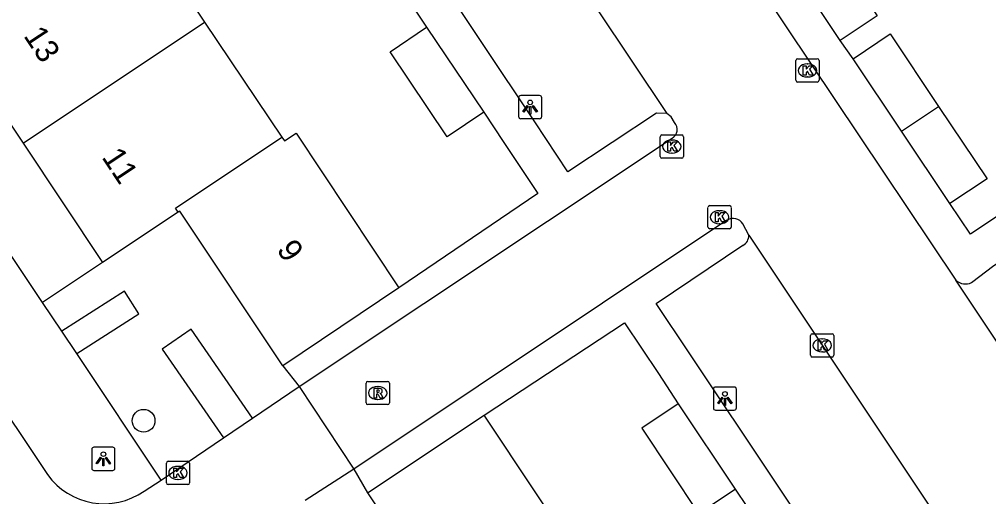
# Model space of a CAD drawing. Extents: x 158352 to 159489, y 383828 to 384597.
# Drawn here: x 158882.5 to 158924.25, y 384339.12 to 384359.67 of the extents above; entities that cross this region are included whole.
import ezdxf

# ---------------------------------------------------------------- set-up
doc = ezdxf.new("R2010")
doc.units = 0
for name, color, linetype in [('IMGEO_Boom', 7, 'Continuous'), ('IMGEO_Kolk', 7, 'Continuous'), ('IMGEO_Lichtpunt', 7, 'Continuous'), ('IMGEO_Muur', 7, 'Continuous'), ('IMGEO_Pand', 7, 'Continuous'), ('IMGEO_Pand_nummerreeks', 7, 'Continuous'), ('IMGEO_Rijbaan_lokaal_open', 7, 'Continuous'), ('IMGEO_Rioolput', 7, 'Continuous'), ('IMGEO_Voetpad_open', 7, 'Continuous')]:
    doc.layers.add(name, color=color, linetype=linetype)

msp = doc.modelspace()

# ---------------------------------------------------------------- linework, layer by layer
at = {"layer": 'IMGEO_Boom'}
msp.add_circle((158887.852, 384342.387), 0.489, dxfattribs=at)
at = {"layer": 'IMGEO_Kolk'}
for p, q in [((158915.946, 384357.046), (158915.946, 384357.898)), ((158916.021, 384357.972), (158916.873, 384357.972)), ((158916.434, 384357.752), (158916.459, 384357.752)), ((158916.947, 384357.898), (158916.947, 384357.046)), ((158916.873, 384356.972), (158916.021, 384356.972)), ((158916.457, 384357.192), (158916.432, 384357.192)), ((158910.106, 384353.766), (158910.106, 384354.618)), ((158910.181, 384354.692), (158911.033, 384354.692)), ((158910.594, 384354.472), (158910.619, 384354.472)), ((158911.107, 384354.618), (158911.107, 384353.766)), ((158910.617, 384353.912), (158910.592, 384353.912)), ((158911.033, 384353.692), (158910.181, 384353.692)), ((158912.163, 384350.724), (158912.163, 384351.576)), ((158912.238, 384351.65), (158913.09, 384351.65)), ((158912.651, 384351.43), (158912.676, 384351.43)), ((158913.164, 384351.576), (158913.164, 384350.724)), ((158913.09, 384350.65), (158912.238, 384350.65)), ((158912.674, 384350.87), (158912.649, 384350.87)), ((158916.583, 384345.204), (158916.583, 384346.056)), ((158916.658, 384346.13), (158917.51, 384346.13)), ((158917.584, 384346.056), (158917.584, 384345.204)), ((158917.071, 384345.91), (158917.096, 384345.91)), ((158917.094, 384345.35), (158917.069, 384345.35)), ((158917.51, 384345.13), (158916.658, 384345.13)), ((158888.83, 384339.713), (158888.83, 384340.565)), ((158888.905, 384340.639), (158889.757, 384340.639)), ((158889.831, 384340.565), (158889.831, 384339.713)), ((158889.318, 384340.419), (158889.343, 384340.419)), ((158889.341, 384339.859), (158889.316, 384339.859)), ((158889.757, 384339.639), (158888.905, 384339.639))]:
    msp.add_line(p, q, dxfattribs=at)
for points in [[(158915.946, 384357.046), (158915.946, 384357.898)], [(158916.021, 384357.972), (158916.873, 384357.972)], [(158916.267, 384357.672), (158916.39, 384357.672), (158916.39, 384357.521), (158916.52, 384357.672), (158916.684, 384357.672), (158916.538, 384357.521), (158916.691, 384357.272), (158916.539, 384357.272), (158916.454, 384357.436), (158916.39, 384357.369), (158916.39, 384357.272), (158916.267, 384357.272), (158916.267, 384357.672)], [(158916.947, 384357.898), (158916.947, 384357.046)], [(158916.873, 384356.972), (158916.021, 384356.972)], [(158910.106, 384353.766), (158910.106, 384354.618)], [(158910.181, 384354.692), (158911.033, 384354.692)], [(158910.427, 384354.392), (158910.55, 384354.392), (158910.55, 384354.241), (158910.68, 384354.392), (158910.844, 384354.392), (158910.698, 384354.241), (158910.851, 384353.992), (158910.699, 384353.992), (158910.614, 384354.156), (158910.55, 384354.089), (158910.55, 384353.992), (158910.427, 384353.992), (158910.427, 384354.392)], [(158911.107, 384354.618), (158911.107, 384353.766)], [(158911.033, 384353.692), (158910.181, 384353.692)], [(158912.163, 384350.724), (158912.163, 384351.576)], [(158912.238, 384351.65), (158913.09, 384351.65)], [(158913.164, 384351.576), (158913.164, 384350.724)], [(158912.484, 384351.35), (158912.607, 384351.35), (158912.607, 384351.199), (158912.737, 384351.35), (158912.901, 384351.35), (158912.755, 384351.199), (158912.908, 384350.95), (158912.756, 384350.95), (158912.671, 384351.114), (158912.607, 384351.047), (158912.607, 384350.95), (158912.484, 384350.95), (158912.484, 384351.35)], [(158913.09, 384350.65), (158912.238, 384350.65)], [(158916.583, 384345.204), (158916.583, 384346.056)], [(158916.658, 384346.13), (158917.51, 384346.13)], [(158917.584, 384346.056), (158917.584, 384345.204)], [(158916.904, 384345.83), (158917.027, 384345.83), (158917.027, 384345.679), (158917.157, 384345.83), (158917.321, 384345.83), (158917.175, 384345.679), (158917.328, 384345.43), (158917.176, 384345.43), (158917.091, 384345.594), (158917.027, 384345.527), (158917.027, 384345.43), (158916.904, 384345.43), (158916.904, 384345.83)], [(158917.51, 384345.13), (158916.658, 384345.13)], [(158888.83, 384339.713), (158888.83, 384340.565)], [(158888.905, 384340.639), (158889.757, 384340.639)], [(158889.831, 384340.565), (158889.831, 384339.713)], [(158889.151, 384340.339), (158889.274, 384340.339), (158889.274, 384340.188), (158889.404, 384340.339), (158889.568, 384340.339), (158889.422, 384340.188), (158889.575, 384339.939), (158889.423, 384339.939), (158889.338, 384340.103), (158889.274, 384340.036), (158889.274, 384339.939), (158889.151, 384339.939), (158889.151, 384340.339)], [(158889.757, 384339.639), (158888.905, 384339.639)]]:
    msp.add_lwpolyline(points, dxfattribs=at)
for centre, start, end in [((158916.023, 384357.896), 91.552, 178.448), ((158916.023, 384357.896), 91.552, 178.448), ((158916.871, 384357.896), 1.552, 88.448), ((158916.871, 384357.896), 1.552, 88.448), ((158916.023, 384357.048), 181.552, 268.448), ((158916.023, 384357.048), 181.552, 268.448), ((158916.871, 384357.048), 271.552, 358.448), ((158916.871, 384357.048), 271.552, 358.448), ((158910.183, 384354.616), 91.552, 178.448), ((158910.183, 384354.616), 91.552, 178.448), ((158911.031, 384354.616), 1.552, 88.448), ((158911.031, 384354.616), 1.552, 88.448), ((158910.183, 384353.768), 181.552, 268.448), ((158910.183, 384353.768), 181.552, 268.448), ((158911.031, 384353.768), 271.552, 358.448), ((158911.031, 384353.768), 271.552, 358.448), ((158912.24, 384351.574), 91.552, 178.448), ((158912.24, 384351.574), 91.552, 178.448), ((158913.088, 384351.574), 1.552, 88.448), ((158913.088, 384351.574), 1.552, 88.448), ((158912.24, 384350.726), 181.552, 268.448), ((158912.24, 384350.726), 181.552, 268.448), ((158913.088, 384350.726), 271.552, 358.448), ((158913.088, 384350.726), 271.552, 358.448), ((158916.66, 384346.054), 91.552, 178.448), ((158916.66, 384346.054), 91.552, 178.448), ((158917.508, 384346.054), 1.552, 88.448), ((158917.508, 384346.054), 1.552, 88.448), ((158916.66, 384345.206), 181.552, 268.448), ((158916.66, 384345.206), 181.552, 268.448), ((158917.508, 384345.206), 271.552, 358.448), ((158917.508, 384345.206), 271.552, 358.448), ((158888.907, 384340.563), 91.552, 178.448), ((158888.907, 384340.563), 91.552, 178.448), ((158889.755, 384340.563), 1.552, 88.448), ((158889.755, 384340.563), 1.552, 88.448), ((158888.907, 384339.715), 181.552, 268.448), ((158888.907, 384339.715), 181.552, 268.448), ((158889.755, 384339.715), 271.552, 358.448), ((158889.755, 384339.715), 271.552, 358.448)]:
    msp.add_arc(centre, 0.0765, start, end, dxfattribs=at)
for centre, major_axis, ratio, start_param, end_param in [((158916.433, 384357.472), (-0.387, 0.002), 0.722429, 4.712389, 7.853982), ((158916.458, 384357.472), (-0.39, 0.002), 0.717154, 1.570796, 4.712389), ((158910.593, 384354.192), (-0.387, 0.002), 0.722429, 4.712389, 7.853982), ((158910.618, 384354.192), (-0.39, 0.002), 0.717154, 1.570796, 4.712389), ((158912.65, 384351.15), (-0.387, 0.002), 0.722429, 4.712389, 7.853982), ((158912.675, 384351.15), (-0.39, 0.002), 0.717154, 1.570796, 4.712389), ((158917.07, 384345.63), (-0.387, 0.002), 0.722429, 4.712389, 7.853982), ((158917.095, 384345.63), (-0.39, 0.002), 0.717154, 1.570796, 4.712389), ((158889.317, 384340.139), (-0.387, 0.002), 0.722429, 4.712389, 7.853982), ((158889.342, 384340.139), (-0.39, 0.002), 0.717154, 1.570796, 4.712389)]:
    msp.add_ellipse(centre, major_axis=major_axis, ratio=ratio, start_param=start_param, end_param=end_param, dxfattribs=at)
at = {"layer": 'IMGEO_Lichtpunt'}
for p, q in [((158904.003, 384356.296), (158904.003, 384355.489)), ((158904.003, 384356.296), (158904.003, 384355.489)), ((158904.905, 384356.391), (158904.097, 384356.391)), ((158904.905, 384356.391), (158904.097, 384356.391)), ((158904.999, 384355.489), (158904.999, 384356.296)), ((158904.999, 384355.489), (158904.999, 384356.296)), ((158904.097, 384355.395), (158904.905, 384355.395)), ((158904.097, 384355.395), (158904.905, 384355.395)), ((158912.394, 384343.743), (158912.394, 384342.936)), ((158912.394, 384343.743), (158912.394, 384342.936)), ((158913.296, 384343.838), (158912.488, 384343.838)), ((158913.296, 384343.838), (158912.488, 384343.838)), ((158913.39, 384342.936), (158913.39, 384343.743)), ((158913.39, 384342.936), (158913.39, 384343.743)), ((158912.488, 384342.842), (158913.296, 384342.842)), ((158912.488, 384342.842), (158913.296, 384342.842)), ((158885.619, 384341.149), (158885.619, 384340.342)), ((158885.619, 384341.149), (158885.619, 384340.342)), ((158886.521, 384341.244), (158885.713, 384341.244)), ((158886.521, 384341.244), (158885.713, 384341.244)), ((158886.615, 384340.342), (158886.615, 384341.149)), ((158886.615, 384340.342), (158886.615, 384341.149)), ((158885.713, 384340.248), (158886.521, 384340.248)), ((158885.713, 384340.248), (158886.521, 384340.248))]:
    msp.add_line(p, q, dxfattribs=at)
for points in [[(158904.377, 384355.96), (158904.416, 384355.932), (158904.228, 384355.67), (158904.19, 384355.697), (158904.377, 384355.96)], [(158904.479, 384355.912), (158904.526, 384355.912), (158904.526, 384355.59), (158904.479, 384355.59), (158904.479, 384355.912)], [(158904.589, 384355.932), (158904.627, 384355.959), (158904.814, 384355.697), (158904.775, 384355.669), (158904.589, 384355.932)], [(158912.768, 384343.407), (158912.807, 384343.379), (158912.619, 384343.117), (158912.581, 384343.144), (158912.768, 384343.407)], [(158912.87, 384343.359), (158912.917, 384343.359), (158912.917, 384343.037), (158912.87, 384343.037), (158912.87, 384343.359)], [(158912.98, 384343.379), (158913.018, 384343.406), (158913.205, 384343.144), (158913.166, 384343.116), (158912.98, 384343.379)], [(158885.993, 384340.813), (158886.032, 384340.785), (158885.844, 384340.523), (158885.806, 384340.55), (158885.993, 384340.813)], [(158886.095, 384340.765), (158886.142, 384340.765), (158886.142, 384340.443), (158886.095, 384340.443), (158886.095, 384340.765)], [(158886.205, 384340.785), (158886.243, 384340.812), (158886.43, 384340.55), (158886.391, 384340.522), (158886.205, 384340.785)]]:
    msp.add_lwpolyline(points, dxfattribs=at)
for centre in [(158904.502, 384356.094), (158912.893, 384343.541), (158886.118, 384340.947)]:
    msp.add_circle(centre, 0.0994, dxfattribs=at)
for centre, start, end in [((158904.097, 384356.296), 90, 180), ((158904.097, 384356.296), 90, 180), ((158904.905, 384356.296), 0, 90), ((158904.905, 384356.296), 0, 90), ((158904.097, 384355.489), 180, 270), ((158904.097, 384355.489), 180, 270), ((158904.905, 384355.489), 270, 0), ((158904.905, 384355.489), 270, 360), ((158912.488, 384343.743), 90, 180), ((158912.488, 384343.743), 90, 180), ((158913.296, 384343.743), 0, 90), ((158913.296, 384343.743), 0, 90), ((158912.488, 384342.936), 180, 270), ((158912.488, 384342.936), 180, 270), ((158913.296, 384342.936), 270, 0), ((158913.296, 384342.936), 270, 360), ((158885.713, 384341.149), 90, 180), ((158885.713, 384341.149), 90, 180), ((158886.521, 384341.149), 0, 90), ((158886.521, 384341.149), 0, 90), ((158885.713, 384340.342), 180, 270), ((158885.713, 384340.342), 180, 270), ((158886.521, 384340.342), 270, 0), ((158886.521, 384340.342), 270, 360)]:
    msp.add_arc(centre, 0.0946, start, end, dxfattribs=at)
at = {"layer": 'IMGEO_Muur'}
for points in [[(158903.373, 384354.371), (158904.835, 384352.175), (158898.849, 384348.104)], [(158902.526, 384342.623), (158908.562, 384346.6), (158910.024, 384344.418)]]:
    msp.add_lwpolyline(points, dxfattribs=at)
at = {"layer": 'IMGEO_Pand'}
for points in [[(158887.145, 384364.544), (158890.476, 384359.551)], [(158915.397, 384362.459), (158916.978, 384363.513), (158919.444, 384359.818), (158917.864, 384358.763)], [(158917.864, 384358.763), (158915.397, 384362.459)], [(158882.655, 384354.338), (158890.476, 384359.551)], [(158890.476, 384359.551), (158893.81, 384354.594)], [(158902.506, 384355.673), (158900.934, 384354.615), (158898.469, 384358.279), (158900.04, 384359.337)], [(158900.04, 384359.337), (158902.506, 384355.673)], [(158879.323, 384359.329), (158882.655, 384354.338)], [(158918.411, 384357.978), (158920.007, 384359.046), (158922.095, 384355.925)], [(158920.498, 384354.857), (158918.411, 384357.978)], [(158920.498, 384354.857), (158922.095, 384355.925)], [(158922.095, 384355.925), (158924.183, 384352.804), (158922.586, 384351.736)], [(158893.81, 384354.594), (158893.92, 384354.436), (158894.42, 384354.768), (158898.849, 384348.104)], [(158922.586, 384351.736), (158920.498, 384354.857)], [(158882.655, 384354.338), (158886.084, 384349.201)], [(158889.337, 384351.365), (158889.223, 384351.535), (158893.81, 384354.594)], [(158893.842, 384344.757), (158889.409, 384351.413), (158889.337, 384351.365)], [(158889.337, 384351.365), (158886.084, 384349.201)], [(158898.849, 384348.104), (158893.842, 384344.757)], [(158910.884, 384343.118), (158909.308, 384342.068), (158911.76, 384338.389), (158913.336, 384339.438)], [(158910.884, 384343.118), (158913.336, 384339.438)], [(158897.502, 384339.285), (158902.526, 384342.623)], [(158906.599, 384335.426), (158906.451, 384335.648), (158906.95, 384335.98), (158902.526, 384342.623)], [(158897.502, 384339.285), (158901.948, 384332.636), (158901.875, 384332.588)]]:
    msp.add_lwpolyline(points, dxfattribs=at)
at = {"layer": 'IMGEO_Rijbaan_lokaal_open'}
for points in [[(158899.785, 384371.496), (158910.392, 384355.62)], [(158912.416, 384364.021), (158922.844, 384348.434)], [(158910.715, 384355.229), (158910.579, 384355.479), (158910.392, 384355.62)], [(158894.556, 384343.862), (158910.614, 384354.548)], [(158912.982, 384351.027), (158896.913, 384340.307)], [(158913.918, 384350.377), (158913.667, 384350.862)], [(158913.918, 384350.377), (158930.394, 384325.677)], [(158937.193, 384326.934), (158922.844, 384348.434)], [(158880.929, 384344.216), (158883.708, 384340.071)], [(158892.544, 384342.5), (158894.556, 384343.862)], [(158894.556, 384343.862), (158896.913, 384340.307)], [(158891.289, 384341.65), (158892.544, 384342.5)], [(158888.601, 384339.831), (158891.289, 384341.65)], [(158896.913, 384340.307), (158894.807, 384338.951)], [(158887.871, 384339.353), (158888.601, 384339.831)]]:
    msp.add_lwpolyline(points, dxfattribs=at)
for centre, radius, start, end in [((158910.41, 384354.926), 0.43, 298.3582, 44.7696), ((158913.241, 384350.597), 0.502, 31.8704, 121.0432), ((158886.152, 384341.815), 3.002, 215.5064, 304.9223)]:
    msp.add_arc(centre, radius, start, end, dxfattribs=at)
at = {"layer": 'IMGEO_Rioolput'}
for p, q in [((158897.435, 384343.153), (158897.435, 384344.005)), ((158897.51, 384344.079), (158898.362, 384344.079)), ((158898.436, 384344.005), (158898.436, 384343.153)), ((158897.923, 384343.859), (158897.948, 384343.859)), ((158898.362, 384343.079), (158897.51, 384343.079)), ((158897.946, 384343.299), (158897.921, 384343.299))]:
    msp.add_line(p, q, dxfattribs=at)
for points in [[(158897.435, 384343.153), (158897.435, 384344.005)], [(158897.51, 384344.079), (158898.362, 384344.079)], [(158898.436, 384344.005), (158898.436, 384343.153)], [(158898.024, 384343.777), (158897.772, 384343.779), (158897.772, 384343.379)], [(158897.772, 384343.379), (158897.896, 384343.379), (158897.896, 384343.541), (158897.907, 384343.541)], [(158897.95, 384343.698), (158897.896, 384343.698), (158897.896, 384343.617)], [(158897.896, 384343.617), (158897.948, 384343.617)], [(158897.954, 384343.512), (158898.025, 384343.379), (158898.165, 384343.379), (158898.1, 384343.505)], [(158898.362, 384343.079), (158897.51, 384343.079)]]:
    msp.add_lwpolyline(points, dxfattribs=at)
for centre, radius, start, end in [((158897.512, 384344.003), 0.0765, 91.552, 178.448), ((158897.512, 384344.003), 0.0765, 91.552, 178.448), ((158898.36, 384344.003), 0.0765, 1.552, 88.448), ((158898.36, 384344.003), 0.0765, 1.552, 88.448), ((158897.906, 384343.488), 0.0533, 26.0293, 88.6989), ((158897.932, 384343.806), 0.19, 274.7715, 282.9687), ((158897.956, 384343.602), 0.0964, 77.0061, 93.1865), ((158897.97, 384343.659), 0.0378, 276.6634, 79.6772), ((158898.023, 384343.667), 0.109, 350.3612, 89.416), ((158898.021, 384343.667), 0.112, 277.5842, 350.9817), ((158898.005, 384343.452), 0.108, 29.5134, 73.7905), ((158897.512, 384343.155), 0.0765, 181.552, 268.448), ((158897.512, 384343.155), 0.0765, 181.552, 268.448), ((158898.36, 384343.155), 0.0765, 271.552, 358.448), ((158898.36, 384343.155), 0.0765, 271.552, 358.448)]:
    msp.add_arc(centre, radius, start, end, dxfattribs=at)
for centre, major_axis, ratio, start_param, end_param in [((158897.922, 384343.579), (-0.387, 0.002), 0.722429, 4.712389, 7.853982), ((158897.947, 384343.579), (-0.39, 0.002), 0.717154, 1.570796, 4.712389)]:
    msp.add_ellipse(centre, major_axis=major_axis, ratio=ratio, start_param=start_param, end_param=end_param, dxfattribs=at)
at = {"layer": 'IMGEO_Voetpad_open'}
for points in [[(158883.501, 384347.478), (158844.163, 384406.455)], [(158910.392, 384355.62), (158909.951, 384355.629), (158906.13, 384353.108), (158904.698, 384355.255), (158895.689, 384368.763), (158899.785, 384371.496)], [(158899.053, 384360.842), (158900.04, 384359.337)], [(158918.411, 384357.978), (158917.864, 384358.763)], [(158902.506, 384355.673), (158903.373, 384354.371), (158904.835, 384352.175), (158898.849, 384348.104)], [(158928.554, 384351.778), (158927.61, 384353.188), (158923.468, 384350.417), (158922.586, 384351.736)], [(158923.515, 384348.334), (158924.479, 384349.07), (158927.22, 384350.882), (158941.334, 384329.694), (158937.193, 384326.934)], [(158930.394, 384325.677), (158926.308, 384322.907), (158911.35, 384345.304), (158909.925, 384347.438), (158913.669, 384349.94)], [(158886.084, 384349.201), (158883.501, 384347.478)], [(158884.967, 384345.28), (158887.65, 384346.994), (158887.029, 384347.966), (158884.327, 384346.24)], [(158884.327, 384346.24), (158883.501, 384347.478)], [(158902.526, 384342.623), (158908.562, 384346.6), (158910.024, 384344.418), (158910.884, 384343.118)], [(158884.967, 384345.28), (158884.327, 384346.24)], [(158892.544, 384342.5), (158889.902, 384346.334), (158888.654, 384345.474), (158891.289, 384341.65)], [(158888.601, 384339.831), (158884.967, 384345.28)], [(158893.842, 384344.757), (158894.556, 384343.862)], [(158896.913, 384340.307), (158897.502, 384339.285)], [(158913.336, 384339.438), (158914.341, 384337.94)]]:
    msp.add_lwpolyline(points, dxfattribs=at)
for centre, radius, start, end in [((158913.455, 384350.351), 0.464, 297.4854, 3.1662), ((158923.253, 384348.879), 0.604, 227.3833, 295.6638)]:
    msp.add_arc(centre, radius, start, end, dxfattribs=at)

# ---------------------------------------------------------------- texts
at = {"layer": 'IMGEO_Pand_nummerreeks'}
for s, p in [('13', (158882.656, 384358.963)), ('11', (158886.022, 384353.737)), ('9', (158893.556, 384349.757))]:
    msp.add_text(s, height=1, rotation=303.4335, dxfattribs=at).set_placement(p)

doc.saveas('drawing.dxf')
